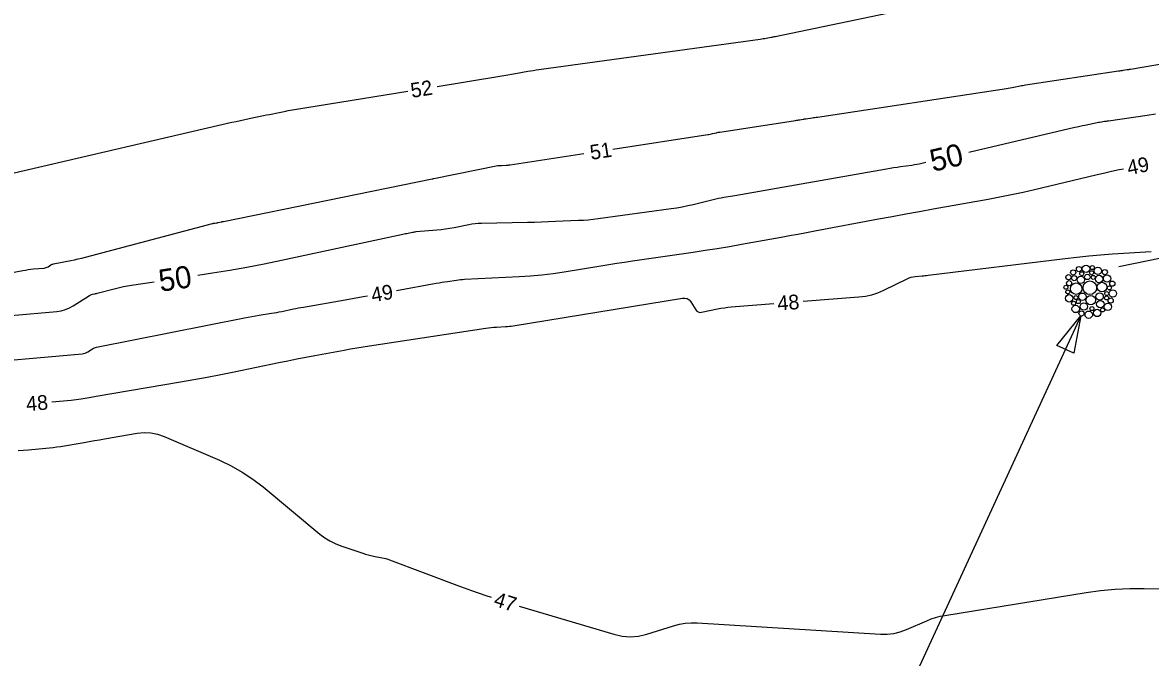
# Model space of a CAD drawing. Extents: x 2384780 to 2405861, y 547869 to 573706.
# Drawn here: x 2390596.4 to 2390749.2, y 552447.7 to 552533.8 of the extents above; entities that cross this region are included whole.
import ezdxf

# ---------------------------------------------------------------- set-up
doc = ezdxf.new("R2010")
doc.units = 0
for name, color, linetype in [('Breaklines', 7, 'Continuous'), ('Old_Level_5', 7, 'Continuous'), ('Old_Level_60', 7, 'Continuous'), ('Old_Level_61', 7, 'Continuous'), ('Sheet Plan CELL', 7, 'Continuous')]:
    doc.layers.add(name, color=color, linetype=linetype)

msp = doc.modelspace()

# ---------------------------------------------------------------- linework, layer by layer
at = {"layer": 'Breaklines'}
for centre, radius in [((2390738.77921, 552499.86485), 0.34971), ((2390739.55586, 552500.31765), 0.34971), ((2390740.50919, 552500.35685), 0.49986), ((2390741.2574, 552499.83719), 0.27115), ((2390741.36516, 552500.51928), 0.27115), ((2390742.11542, 552500.08528), 0.49986), ((2390743.05287, 552499.91672), 0.34971), ((2390738.12974, 552499.21839), 0.34971), ((2390738.21654, 552498.40997), 0.34971), ((2390738.90019, 552499.09596), 0.34971), ((2390739.79716, 552498.86364), 0.49986), ((2390739.9393, 552499.69712), 0.27115), ((2390741.02998, 552497.79624), 0.92356), ((2390740.68777, 552499.25576), 0.36342), ((2390741.48905, 552499.2059), 0.27115), ((2390742.2809, 552498.97907), 0.49986), ((2390743.35987, 552499.04778), 0.49986), ((2390744.07307, 552498.34909), 0.34971), ((2390737.78626, 552497.85267), 0.27115), ((2390738.03994, 552497.2301), 0.27115), ((2390739.17882, 552497.6686), 0.77661), ((2390740.01529, 552496.57713), 0.49986), ((2390742.35329, 552496.60906), 0.49986), ((2390742.673, 552497.87858), 0.65304), ((2390743.31385, 552497.01045), 0.27115), ((2390743.67469, 552497.77841), 0.27115), ((2390744.14717, 552497.00793), 0.49986), ((2390738.23538, 552496.35953), 0.49986), ((2390738.83279, 552495.68859), 0.27115), ((2390739.13714, 552496.46356), 0.27115), ((2390739.4773, 552495.90822), 0.27115), ((2390740.21042, 552495.24056), 0.49986), ((2390741.15799, 552496.10775), 0.65304), ((2390742.44924, 552495.56847), 0.49986), ((2390743.45866, 552495.21629), 0.49986), ((2390743.29579, 552496.40754), 0.27115), ((2390743.8535, 552496.06264), 0.34971), ((2390739.10865, 552494.91985), 0.49986), ((2390739.90843, 552494.3075), 0.34971), ((2390740.87759, 552494.13888), 0.49986), ((2390741.30773, 552494.9602), 0.27115), ((2390742.01667, 552494.37787), 0.49986), ((2390742.74946, 552494.78467), 0.27115)]:
    msp.add_circle(centre, radius, dxfattribs=at)
at = {"layer": 'Old_Level_5'}
msp.add_line((2390739.7965, 552493.97625), (2390706.6415, 552421.933), dxfattribs=at)
msp.add_lwpolyline([(2390736.57075, 552489.95675), (2390739.7965, 552493.97625), (2390738.84175, 552488.9115)], close=True, dxfattribs=at)
at = {"layer": 'Old_Level_60'}
for points in [[(2390652.56775, 552525.09725), (2390661.091, 552526.47525), (2390661.613, 552526.561), (2390662.13475, 552526.649), (2390662.656, 552526.739), (2390663.177, 552526.83175), (2390664.878, 552527.13775), (2390665.24275, 552527.2015), (2390665.60825, 552527.2615), (2390665.97425, 552527.31775), (2390666.34075, 552527.37025), (2390696.367, 552531.5125), (2390696.57, 552531.5415), (2390696.77275, 552531.57275), (2390696.97525, 552531.6065), (2390697.17725, 552531.642), (2390697.83675, 552531.76225), (2390697.978, 552531.7885), (2390698.119, 552531.81575), (2390698.26, 552531.84375), (2390698.40075, 552531.8725), (2390721.15925, 552536.6235)], [(2390676.388, 552516.593), (2390689.24925, 552518.55625), (2390689.41275, 552518.58325), (2390689.57575, 552518.61375), (2390689.738, 552518.648), (2390689.8995, 552518.686), (2390690.42575, 552518.816), (2390690.53875, 552518.84275), (2390690.6525, 552518.86675), (2390690.7665, 552518.888), (2390690.881, 552518.907), (2390701.157, 552520.4795), (2390701.296, 552520.50125), (2390701.43525, 552520.52375), (2390701.574, 552520.547), (2390701.713, 552520.57125), (2390702.166, 552520.6515), (2390702.26325, 552520.66825), (2390702.3605, 552520.684), (2390702.458, 552520.699), (2390702.55575, 552520.71275), (2390703.406, 552520.82975), (2390703.588, 552520.855), (2390703.77, 552520.881), (2390703.952, 552520.9075), (2390704.134, 552520.93475), (2390729.726, 552524.79675), (2390729.9825, 552524.8375), (2390730.2385, 552524.882), (2390730.4935, 552524.93025), (2390730.748, 552524.98225), (2390731.578, 552525.15825), (2390731.75625, 552525.19475), (2390731.93475, 552525.2285), (2390732.11375, 552525.2595), (2390732.29325, 552525.288), (2390744.91325, 552527.1925), (2390745.07375, 552527.21675), (2390745.23425, 552527.24075), (2390745.3945, 552527.2645), (2390745.555, 552527.2885), (2390746.07925, 552527.366), (2390746.1915, 552527.38275), (2390746.3035, 552527.40025), (2390746.41575, 552527.4185), (2390746.5275, 552527.43725), (2390773.7095, 552532.065)], [(2390595.244, 552513.36825), (2390624.76475, 552520.22275), (2390625.3525, 552520.3575), (2390625.94125, 552520.48825), (2390626.53075, 552520.61525), (2390627.121, 552520.73875), (2390629.0505, 552521.13575), (2390629.464, 552521.22075), (2390629.8775, 552521.30575), (2390630.291, 552521.39075), (2390630.7045, 552521.476), (2390632.07525, 552521.75775), (2390632.36925, 552521.81675), (2390632.66375, 552521.8725), (2390632.95875, 552521.925), (2390633.2545, 552521.9745), (2390648.619, 552524.45875)], [(2390574.5945, 552495.9245), (2390596.4215, 552500.13325), (2390596.78525, 552500.19875), (2390597.15025, 552500.25475), (2390597.5165, 552500.3015), (2390597.884, 552500.339), (2390599.32225, 552500.46675), (2390599.4595, 552500.48725), (2390599.5915, 552500.5235), (2390599.718, 552500.57575), (2390599.839, 552500.644), (2390600.2255, 552500.89225), (2390600.31025, 552500.94125), (2390600.39825, 552500.9815), (2390600.48975, 552501.013), (2390600.5845, 552501.036), (2390602.92575, 552501.48625), (2390603.4265, 552501.587), (2390603.92525, 552501.69625), (2390604.422, 552501.814), (2390604.917, 552501.9405), (2390622.13075, 552506.49675), (2390622.20675, 552506.51575), (2390622.283, 552506.53275), (2390622.35975, 552506.5475), (2390622.43675, 552506.56025), (2390622.6895, 552506.5985), (2390622.7435, 552506.60725), (2390622.7975, 552506.6165), (2390622.85125, 552506.62675), (2390622.905, 552506.638), (2390623.29225, 552506.721), (2390623.37525, 552506.73875), (2390623.45825, 552506.75625), (2390623.54125, 552506.7735), (2390623.62425, 552506.7905), (2390651.92025, 552512.56725), (2390651.9425, 552512.5715), (2390651.965, 552512.575), (2390651.98775, 552512.578), (2390652.0105, 552512.58025), (2390652.08475, 552512.58625), (2390652.1005, 552512.58775), (2390652.1165, 552512.58975), (2390652.13225, 552512.59225), (2390652.148, 552512.59525), (2390660.77975, 552514.35675), (2390660.82925, 552514.36575), (2390660.879, 552514.37225), (2390660.929, 552514.37675), (2390660.97925, 552514.37875), (2390661.14375, 552514.382), (2390661.179, 552514.38275), (2390661.21425, 552514.38375), (2390661.2495, 552514.385), (2390661.28475, 552514.3865), (2390661.92, 552514.41425), (2390662.05575, 552514.422), (2390662.1915, 552514.4335), (2390662.32675, 552514.4485), (2390662.4615, 552514.46725), (2390672.43375, 552515.9895)], [(2390647.06525, 552497.4085), (2390652.45475, 552498.39775), (2390652.83325, 552498.46575), (2390653.21225, 552498.531), (2390653.5915, 552498.59325), (2390653.9715, 552498.65275), (2390655.21325, 552498.8425), (2390655.47975, 552498.87975), (2390655.74675, 552498.91025), (2390656.01475, 552498.93375), (2390656.28325, 552498.95025), (2390663.69125, 552499.31475), (2390665.228, 552499.412), (2390666.7605, 552499.5525), (2390668.28825, 552499.736), (2390669.81125, 552499.96275), (2390674.7795, 552500.774), (2390675.8445, 552500.9455), (2390676.91025, 552501.11225), (2390677.9765, 552501.2745), (2390679.04375, 552501.43175), (2390687.2545, 552502.62375), (2390688.90075, 552502.87), (2390690.5445, 552503.13025), (2390692.186, 552503.4045), (2390693.82525, 552503.69275), (2390699.17625, 552504.6575), (2390700.32275, 552504.86525), (2390701.469, 552505.07475), (2390702.61475, 552505.28625), (2390703.76025, 552505.49975), (2390712.40425, 552507.118), (2390714.257, 552507.46325), (2390716.11, 552507.80525), (2390717.964, 552508.144), (2390719.81825, 552508.4795), (2390727.23275, 552509.81475), (2390728.81925, 552510.11175), (2390730.40125, 552510.4305), (2390731.97875, 552510.771), (2390733.55175, 552511.1335), (2390741.82475, 552513.09925), (2390742.889, 552513.34725), (2390743.95525, 552513.58575), (2390745.02375, 552513.81475), (2390745.58375, 552513.9295)], [(2390702.17875, 552495.957), (2390709.7455, 552496.554), (2390710.6155, 552496.66325), (2390711.46375, 552496.852), (2390712.29025, 552497.12), (2390713.095, 552497.4675), (2390716.28225, 552499.022), (2390716.54475, 552499.1355), (2390716.8145, 552499.2235), (2390717.09125, 552499.2855), (2390717.375, 552499.322), (2390718.31325, 552499.39925), (2390718.51425, 552499.41675), (2390718.715, 552499.4365), (2390718.91575, 552499.458), (2390719.116, 552499.48175), (2390737.679, 552501.765), (2390739.2815, 552501.951), (2390740.88575, 552502.11475), (2390742.49225, 552502.2565), (2390744.10075, 552502.376), (2390749.359, 552502.73025)], [(2390588.043, 552487.389), (2390604.4495, 552488.84875), (2390604.66325, 552488.8805), (2390604.86875, 552488.937), (2390605.06575, 552489.01825), (2390605.25425, 552489.12425), (2390605.856, 552489.511), (2390605.9875, 552489.58725), (2390606.1245, 552489.6505), (2390606.26675, 552489.70025), (2390606.4145, 552489.73675), (2390626.45175, 552493.7255), (2390626.95475, 552493.82275), (2390627.45875, 552493.914), (2390627.964, 552493.9995), (2390628.47025, 552494.079), (2390630.12525, 552494.32975), (2390630.4795, 552494.386), (2390630.83275, 552494.44775), (2390631.18475, 552494.515), (2390631.536, 552494.5875), (2390633.1, 552494.923), (2390633.4355, 552494.99325), (2390633.7715, 552495.06), (2390634.10825, 552495.12325), (2390634.44575, 552495.18325), (2390640.13075, 552496.16275), (2390641.34875, 552496.3745), (2390642.566, 552496.58925), (2390643.13025, 552496.6905)], [(2390600.36125, 552482.33925), (2390602.964, 552482.55775), (2390603.305, 552482.59), (2390603.645, 552482.6295), (2390603.98425, 552482.67625), (2390604.32225, 552482.73), (2390605.4255, 552482.918), (2390605.662, 552482.9585), (2390605.89825, 552482.99875), (2390606.13475, 552483.039), (2390606.37125, 552483.07925), (2390617.774, 552485.02225), (2390619.60075, 552485.342), (2390621.4245, 552485.67775), (2390623.245, 552486.03), (2390625.06275, 552486.3985), (2390631.1, 552487.65025), (2390632.3195, 552487.8995), (2390633.54025, 552488.14175), (2390634.7625, 552488.377), (2390635.986, 552488.60525), (2390639.98525, 552489.3395), (2390640.84275, 552489.4935), (2390641.70125, 552489.64125), (2390642.561, 552489.7825), (2390643.42175, 552489.91725), (2390659.16975, 552492.32275), (2390659.536, 552492.37375), (2390659.90325, 552492.4155), (2390660.2715, 552492.448), (2390660.64075, 552492.47075), (2390661.84825, 552492.53025), (2390662.10675, 552492.5465), (2390662.36425, 552492.57025), (2390662.62125, 552492.601), (2390662.87725, 552492.63925), (2390685.807, 552496.3835), (2390686.159, 552496.39675), (2390686.46775, 552496.31475), (2390686.73325, 552496.1375), (2390686.956, 552495.86475), (2390687.613, 552494.818), (2390687.7685, 552494.62825), (2390687.95375, 552494.50825), (2390688.16875, 552494.45775), (2390688.41325, 552494.4765), (2390690.57125, 552494.923), (2390691.03475, 552495.01125), (2390691.50025, 552495.085), (2390691.96775, 552495.144), (2390692.4375, 552495.1885), (2390698.19125, 552495.6425)], [(2390595.795, 552475.71025), (2390596.50625, 552475.77575), (2390597.21775, 552475.8375), (2390599.543, 552476.0325), (2390600.04075, 552476.07975), (2390600.537, 552476.13725), (2390601.03175, 552476.2055), (2390601.5255, 552476.28425), (2390604.74625, 552476.833), (2390605.4365, 552476.9505), (2390606.12675, 552477.06825), (2390606.817, 552477.18575), (2390607.507, 552477.3035), (2390611.92525, 552478.05625), (2390612.864, 552478.15), (2390613.78675, 552478.10875), (2390614.69325, 552477.9325), (2390615.58375, 552477.62125), (2390623.087, 552474.401), (2390624.662, 552473.6575), (2390626.1715, 552472.807), (2390627.6155, 552471.84925), (2390628.994, 552470.78475), (2390636.68125, 552464.39775), (2390637.33875, 552463.9), (2390638.033, 552463.46825), (2390638.7645, 552463.10275), (2390639.533, 552462.80325), (2390642.4995, 552461.79925), (2390642.85375, 552461.686), (2390643.2115, 552461.5855), (2390643.5725, 552461.49725), (2390643.93675, 552461.42175), (2390645.132, 552461.19525), (2390645.38675, 552461.14125), (2390645.63825, 552461.07625), (2390645.88675, 552461.0005), (2390646.132, 552460.914), (2390655.256, 552457.4695), (2390657.217, 552456.74875), (2390659.19, 552456.06325), (2390659.87475, 552455.839)], [(2390663.69125, 552454.64225), (2390676.5175, 552450.8125), (2390677.6355, 552450.5635), (2390678.75275, 552450.4845), (2390679.869, 552450.57525), (2390680.9845, 552450.836), (2390684.62675, 552451.9655), (2390685.4115, 552452.171), (2390686.20525, 552452.30325), (2390687.0075, 552452.36275), (2390687.81875, 552452.349), (2390712.6455, 552450.81975), (2390713.5555, 552450.8165), (2390714.4465, 552450.91975), (2390715.31875, 552451.1295), (2390716.17175, 552451.446), (2390718.928, 552452.65375), (2390719.5245, 552452.893), (2390720.13225, 552453.09325), (2390720.75175, 552453.25425), (2390721.3825, 552453.37625), (2390740.5235, 552456.4585), (2390742.48575, 552456.731), (2390744.45425, 552456.9175), (2390746.429, 552457.018), (2390748.41, 552457.03275), (2390754.89175, 552456.9405)]]:
    msp.add_lwpolyline(points, dxfattribs=at)
at = {"layer": 'Old_Level_61'}
for points in [[(2390724.62725, 552516.178), (2390738.9795, 552519.546), (2390739.32725, 552519.6265), (2390739.6755, 552519.70525), (2390740.02425, 552519.78225), (2390740.37325, 552519.85725), (2390741.61775, 552520.12125), (2390741.81075, 552520.16075), (2390742.00425, 552520.19725), (2390742.19825, 552520.231), (2390742.393, 552520.262), (2390743.0295, 552520.358), (2390743.166, 552520.3785), (2390743.3025, 552520.399), (2390743.43875, 552520.41925), (2390743.57525, 552520.4395), (2390748.81425, 552521.21425), (2390749.937, 552521.38)], [(2390620.149, 552499.5165), (2390622.11575, 552499.81425), (2390624.46275, 552500.188), (2390626.80325, 552500.59725), (2390629.137, 552501.0425), (2390631.4645, 552501.52325), (2390647.90825, 552505.05075), (2390648.09, 552505.0895), (2390648.272, 552505.12775), (2390648.454, 552505.16575), (2390648.63625, 552505.203), (2390649.23125, 552505.3245), (2390649.359, 552505.34875), (2390649.4875, 552505.369), (2390649.61625, 552505.3855), (2390649.74575, 552505.398), (2390652.53125, 552505.62775), (2390653.12675, 552505.68575), (2390653.72, 552505.7615), (2390654.3105, 552505.85475), (2390654.89875, 552505.96575), (2390656.874, 552506.36875), (2390657.29825, 552506.4455), (2390657.72475, 552506.5025), (2390658.1535, 552506.54025), (2390658.58425, 552506.55825), (2390664.81775, 552506.67925), (2390665.77025, 552506.70075), (2390666.72225, 552506.72775), (2390667.67425, 552506.76075), (2390668.626, 552506.7995), (2390671.735, 552506.9355), (2390672.4005, 552506.97225), (2390673.0645, 552507.02425), (2390673.72725, 552507.09175), (2390674.3885, 552507.1745), (2390684.305, 552508.532), (2390685.0535, 552508.6445), (2390685.79825, 552508.77675), (2390686.539, 552508.929), (2390687.27625, 552509.10075), (2390689.9815, 552509.7695), (2390690.34525, 552509.855), (2390690.7105, 552509.93225), (2390691.0775, 552510.001), (2390691.44625, 552510.06175), (2390692.653, 552510.2465), (2390692.9115, 552510.28675), (2390693.16975, 552510.32875), (2390693.42775, 552510.372), (2390693.6855, 552510.417), (2390713.4775, 552513.92325), (2390713.95, 552514.00475), (2390714.42325, 552514.0815), (2390714.89725, 552514.1535), (2390715.37175, 552514.22125), (2390716.9235, 552514.4345), (2390717.25525, 552514.48425), (2390717.5855, 552514.5415), (2390717.9145, 552514.6065), (2390718.24175, 552514.6795), (2390718.786, 552514.807)], [(2390594.85425, 552494.03225), (2390601.039, 552494.5825), (2390601.62975, 552494.67025), (2390602.19725, 552494.82625), (2390602.74125, 552495.05075), (2390603.26175, 552495.34375), (2390605.45275, 552496.752), (2390605.5465, 552496.80625), (2390605.644, 552496.85075), (2390605.74525, 552496.886), (2390605.8505, 552496.91125), (2390606.2005, 552496.9785), (2390606.2755, 552496.99375), (2390606.35, 552497.01), (2390606.42425, 552497.0275), (2390606.49825, 552497.0465), (2390608.989, 552497.70575), (2390609.52425, 552497.83975), (2390610.0625, 552497.959), (2390610.60375, 552498.0635), (2390611.148, 552498.1535), (2390614.2165, 552498.61825)]]:
    msp.add_lwpolyline(points, dxfattribs=at)
at = {"layer": 'Sheet Plan CELL'}
msp.add_line((2390764.5505, 552504.71875), (2390744.9765, 552500.61225), dxfattribs=at)

# ---------------------------------------------------------------- texts
at = {"layer": 'Old_Level_60'}
for s, rotation, p in [('52', 9.1848083, (2390649.14425, 552523.53075)), ('51', 8.6788639, (2390673.441, 552515.13175)), ('49', 11.3629361, (2390746.29025, 552513.0525)), ('49', 10.3395528, (2390643.82125, 552495.798)), ('48', 4.5110361, (2390698.7645, 552494.68475)), ('48', 4.7976972, (2390596.9535, 552481.04975)), ('47', 342.590325, (2390660.112, 552454.70125))]:
    msp.add_text(s, height=2, rotation=rotation, dxfattribs=at).set_placement(p)
at = {"layer": 'Old_Level_61'}
for rotation, p in [(13.2066556, (2390719.74975, 552513.4925)), (8.6101222, (2390615.072, 552497.23075))]:
    msp.add_text('50', height=3, rotation=rotation, dxfattribs=at).set_placement(p)

doc.saveas('drawing.dxf')
